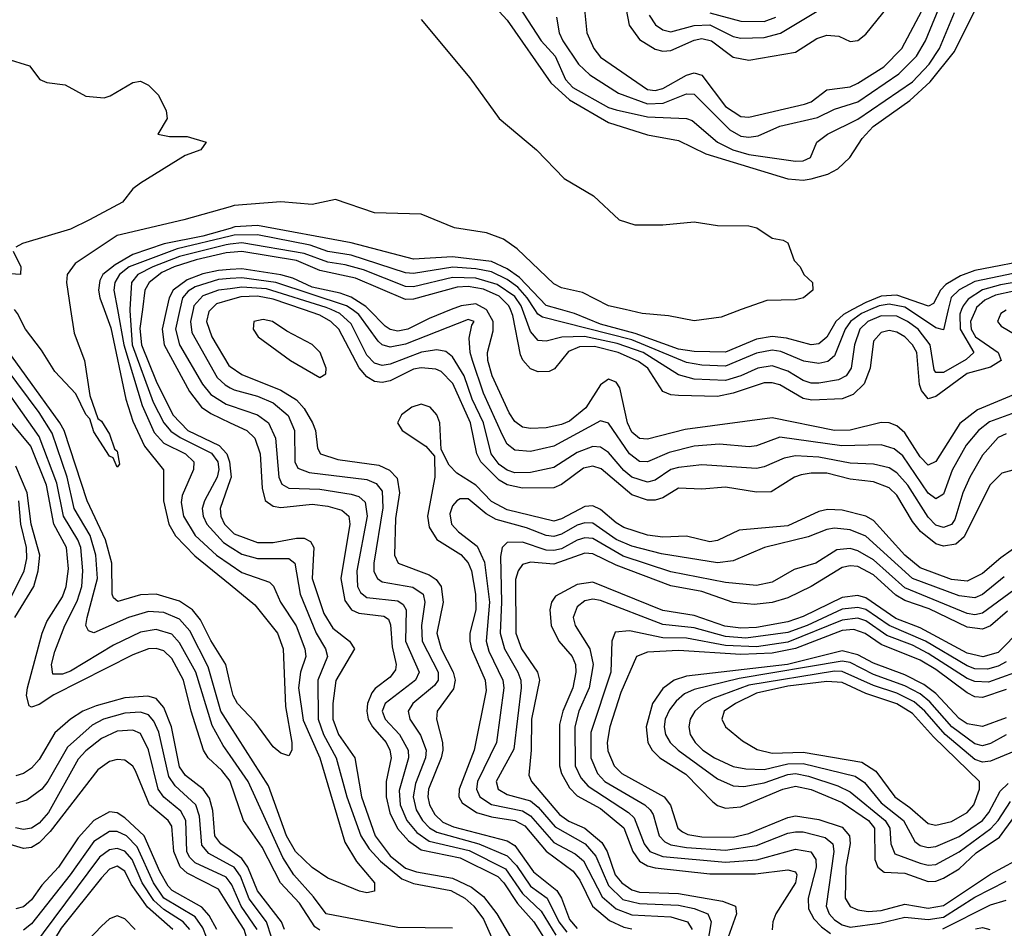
# Model space of a CAD drawing. Header units: inches. Extents: x 501365 to 657855, y 482276 to 547543.
# Tile 580 of 656: x 589460 to 591986, y 518413 to 520744. Entities that reach past the tile are written whole.
import ezdxf

# ---------------------------------------------------------------- set-up
doc = ezdxf.new("R2010")
doc.units = ezdxf.units.IN
doc.header["$MEASUREMENT"] = 0
for name, color, linetype in [('A5581', 7, 'Continuous'), ('A5582', 7, 'Continuous'), ('A5591', 7, 'Continuous'), ('A5592', 7, 'Continuous')]:
    doc.layers.add(name, color=color, linetype=linetype)

msp = doc.modelspace()

# ---------------------------------------------------------------- linework, layer by layer
at = {"layer": 'A5581', "color": 5}
for points, elevation in [([(590000, 519041.3), (589988.6, 519090), (589950, 519151.5), (589924.2, 519204.2), (589903.2, 519230), (589870, 519252.4), (589810, 519270.4), (589770, 519268.3), (589711.8, 519251.8), (589700.8, 519260.8), (589697.1, 519270), (589696.2, 519350), (589680.4, 519410), (589632.7, 519510), (589574, 519690), (589562.7, 519710), (589389.5, 519949.5), (589363.9, 519970), (589311.5, 520000)], 2120), ([(589590.6, 520000), (589599.8, 519939.8), (589625.9, 519870), (589640.2, 519780.2), (589660.7, 519720.7), (589670, 519713.8), (589690, 519680.9), (589702.9, 519642.8), (589710, 519636.9), (589716.4, 519603.6), (589710, 519595.6), (589699.6, 519619.6), (589690, 519624.6), (589650, 519686.5), (589639.9, 519719.9), (589630, 519730.8), (589604, 519784), (589550, 519841), (589516, 519896), (589474.7, 519950), (589454.8, 519990), (589446.3, 520000)], 2080), ([(589676.7, 520000), (589693.5, 519953.5), (589732, 519770), (589750, 519714.3), (589779.9, 519650), (589829, 519589), (589828.9, 519510), (589842.5, 519450), (589860, 519420), (589908.9, 519368.9), (590000, 519294.7)], 2120), ([(589710.5, 520000), (589726.7, 519910), (589774.1, 519754.1), (589804.9, 519684.9), (589830, 519657.7), (589885.4, 519630), (589906.3, 519610), (589905.9, 519590), (589876.4, 519523.6), (589874.3, 519505.7), (589879.8, 519470), (589910, 519421), (589965.1, 519370), (590000, 519346.1)], 2140), ([(589742.6, 520000), (589742.4, 519997.6), (589748.2, 519910), (589802.7, 519762.7), (589829.5, 519709.5), (589848.1, 519688.1), (589871.8, 519671.8), (589951.7, 519631.7), (589968.2, 519610), (589970.8, 519590), (589966.6, 519570), (589934.4, 519510), (589928.3, 519490), (589930.7, 519470), (589939.9, 519450), (589982.5, 519402.5), (590000, 519391.5)], 2160), ([(589774.6, 520000), (589768.1, 519951.9), (589772.2, 519910), (589810, 519816.8), (589852.8, 519730), (589891.2, 519690), (589971.7, 519651.7), (589991.5, 519630), (589998.4, 519610), (590000, 519593.5)], 2180), ([(589836.6, 520000), (589825.7, 519950), (589830.6, 519910), (589895.9, 519790), (589926.3, 519750), (589950, 519733.8), (590000, 519710.1)], 2220), ([(589870.8, 520000), (589859.5, 519950), (589869.6, 519910), (589928.8, 519808.8), (589950, 519782.6), (589990, 519757.4), (590000, 519754)], 2240), ([(589904.7, 520000), (589897.7, 519970), (589901.2, 519941.2), (589966.2, 519826.2), (589987, 519807), (590000, 519799.7)], 2260), ([(589950.1, 520000), (589945, 519995), (589939.3, 519970), (589952.5, 519930), (589996.7, 519856.7), (590000, 519854.4)], 2280), ([(590000, 518932.7), (589976.2, 518970), (589943.4, 519083.4), (589896.4, 519176.4), (589870, 519206.4), (589830, 519223), (589790, 519225.7), (589739.2, 519210), (589650, 519170.9), (589636.2, 519176.2), (589629.9, 519189.9), (589633.5, 519210), (589659.9, 519310), (589655.7, 519370), (589640.5, 519420.5), (589599.9, 519490), (589581.4, 519570), (589543.1, 519683.1), (589510, 519736.4), (589367.1, 519927.1)], 2140), ([(590000, 518856.6), (589982.2, 518882.2), (589953.6, 518933.6), (589911.8, 519070), (589870, 519145.6), (589850, 519167.7), (589810, 519180), (589770, 519172.5), (589700.7, 519139.3), (589590, 519072.8), (589570, 519064.6), (589545.2, 519065.2), (589541.7, 519090), (589550, 519123.2), (589576.2, 519190), (589607.6, 519252.4), (589619.5, 519290), (589622.3, 519330), (589616.6, 519390), (589609, 519410), (589572.2, 519470), (589555, 519555), (589510, 519675), (589354.7, 519894.7)], 2160), ([(590000, 518790.2), (589978.1, 518818.1), (589943.8, 518850), (589931.6, 518870), (589899.6, 518970), (589880.5, 519050), (589850, 519105), (589830, 519124.9), (589810, 519131.2), (589790, 519129.7), (589750, 519114.8), (589547.6, 519012.4), (589510, 518987.2), (589490, 518980.1), (589484.2, 518984.2), (589477.2, 519010), (589479.9, 519030), (589517.3, 519170), (589530, 519199.9), (589570, 519263.7), (589579.6, 519290), (589584.8, 519335.2), (589579.7, 519390), (589547.4, 519450), (589528.6, 519550), (589488.2, 519650), (589439.3, 519710)], 2180), ([(589447.3, 519210), (589495.9, 519290), (589507.8, 519330), (589511.3, 519370), (589489.1, 519450), (589479.3, 519530), (589450, 519598.5)], 2220), ([(590000, 519563.6), (589974.3, 519490), (589976.2, 519470), (589985.3, 519450), (590000, 519435)], 2180), ([(589422, 519230), (589471.1, 519330), (589478.2, 519361.8), (589477.3, 519390), (589463.3, 519450), (589457.4, 519510)], 2240), ([(590000, 518613.3), (589975.7, 518630), (589960.4, 518650), (589955, 518715), (589946.8, 518746.8), (589930.9, 518770), (589885.4, 518805.4), (589870, 518827.7), (589849.4, 518930), (589830, 518979.5), (589810, 519002.4), (589788.3, 519008.3), (589730, 519004.5), (589655.9, 518984.1), (589622.1, 518970), (589590, 518949.9), (589550, 518914.5), (589510, 518846.4), (589490, 518824.2), (589470, 518810.3), (589450, 518804.1)], 2220), ([(590000, 518575.5), (589945.4, 518605.4), (589926.8, 518626.8), (589920.8, 518700.8), (589912, 518730), (589858.8, 518778.8), (589842.2, 518802.2), (589816.6, 518916.6), (589804.5, 518944.5), (589790, 518960.4), (589770, 518967.5), (589730, 518964.6), (589675.3, 518950), (589645.5, 518934.5), (589582.6, 518877.4), (589532.6, 518790), (589516.5, 518770), (589478.5, 518741.5), (589450, 518733.5)], 2240), ([(590000, 518530.5), (589990, 518544.7), (589910, 518580.8), (589895.5, 518595.5), (589888.7, 518610), (589886.3, 518690), (589873.5, 518713.5), (589829.7, 518749.7), (589815.5, 518770), (589790, 518870.6), (589770, 518912.7), (589750, 518921.5), (589710, 518918.4), (589670, 518899.8), (589630, 518868.3), (589610, 518846.8), (589533.6, 518710), (589510, 518683.2), (589490, 518670.2), (589470, 518666.6), (589449.2, 518670.8)], 2260), ([(590000, 518465.8), (589970, 518513.1), (589890, 518554.2), (589871.2, 518571.2), (589855.2, 518610), (589850, 518675.4), (589841.1, 518690), (589793.2, 518730), (589757, 518817), (589750, 518829.3), (589730, 518844.3), (589710, 518846.5), (589690, 518840.6), (589660.3, 518819.7), (589538.3, 518661.7), (589510, 518632.7), (589490, 518620.1), (589470, 518617.9), (589370, 518647.5)], 2280), ([(589965.3, 518410), (589945.8, 518445.8), (589927, 518467), (589850.8, 518510), (589840.8, 518520.8), (589819.1, 518559.1), (589779.7, 518650), (589730, 518696.6), (589710, 518709.7), (589690, 518711.6), (589650, 518689.7), (589610, 518644.9), (589559.7, 518570), (589516.7, 518523.4), (589490, 518485.9), (589470, 518467.9), (589450, 518463.2)], 2320), ([(589938.9, 518390), (589930, 518414.1), (589910, 518442.7), (589830, 518490.7), (589803, 518530), (589761.7, 518621.7), (589733.8, 518650), (589710, 518661.3), (589690, 518661.3), (589650, 518635.9), (589589.2, 518550), (589490, 518425), (589470, 518408.1)], 2340), ([(589896.4, 518410), (589879.3, 518430), (589830, 518461.2), (589804.2, 518484.2), (589774, 518530), (589748.8, 518590), (589730, 518611.4), (589710, 518618.2), (589690, 518614.7), (589664.7, 518595.3), (589490, 518361)], 2360), ([(589852.8, 518410), (589787.7, 518467.7), (589746.1, 518526.1), (589730, 518560.1), (589710, 518572.8), (589690, 518564.9), (589670, 518542.4), (589566.8, 518413.2), (589510, 518320.6)], 2380), ([(589756.4, 518410), (589730, 518437), (589710, 518445), (589690, 518437.5), (589670, 518418.8), (589616.7, 518363.3)], 2420)]:
    msp.add_lwpolyline(points, dxfattribs=dict(at, elevation=elevation))
at = {"layer": 'A5582', "color": 5}
for points, elevation in [([(589424.5, 520644.5), (589485.4, 520625.4), (589512, 520590), (589530, 520582.8), (589576.8, 520576.8), (589630, 520548), (589676.6, 520543.4), (589691.9, 520548.1), (589750, 520582.8), (589770, 520586), (589790, 520576), (589816, 520550), (589836, 520510), (589838, 520490), (589814, 520450), (589844, 520444), (589890, 520444), (589938, 520430), (589924.7, 520410), (589884.2, 520395.8), (589770, 520324.2), (589750.5, 520310), (589723.9, 520276.1), (589638.8, 520230), (589590, 520206.2), (589466.8, 520170), (589450, 520160.7)], 2060), ([(590000, 520264), (589880.9, 520230), (589709.6, 520190.4), (589601.9, 520118.1), (589581.4, 520090), (589579.9, 520070), (589590.6, 520000)], 2080), ([(590000, 520208.6), (589930, 520188.4), (589831, 520169), (589750, 520141.3), (589704.7, 520115.3), (589673.4, 520090), (589665.3, 520074.7), (589662.3, 520050), (589665.9, 520030), (589676.7, 520000)], 2120), ([(590000, 520188.7), (589864.2, 520155.8), (589741, 520110), (589716.1, 520090), (589703.7, 520070), (589701.5, 520050), (589710.5, 520000)], 2140), ([(590000, 520167.8), (589990, 520166.6), (589870, 520136.3), (589801.4, 520110), (589763.4, 520090), (589746.9, 520070), (589742.6, 520000)], 2160), ([(589443.1, 520150), (589463, 520110), (589462, 520090), (589410, 520094)], 2060), ([(590000, 520146.4), (589990, 520145.5), (589912.6, 520127.4), (589856, 520110), (589825, 520095), (589791.9, 520070), (589781.3, 520050), (589774.6, 520000)], 2180), ([(590000, 520102.6), (589970, 520100.5), (589930, 520092), (589890, 520076.7), (589853.8, 520050), (589843.2, 520030), (589836.6, 520000)], 2220), ([(590000, 520079.6), (589970, 520077.2), (589910, 520058.8), (589892.3, 520047.7), (589877.7, 520030), (589870.8, 520000)], 2240), ([(590000, 520053.8), (589970, 520049.8), (589930, 520035.4), (589907.1, 520010), (589904.7, 520000)], 2260), ([(590000, 520024.8), (589965.1, 520014.8), (589950.1, 520000)], 2280)]:
    msp.add_lwpolyline(points, dxfattribs=dict(at, elevation=elevation))
at = {"layer": 'A5591', "color": 5}
for points, elevation in [([(592070, 519605.7), (591979.5, 519580.5), (591948.6, 519550), (591882.7, 519417.3), (591861.2, 519398.8), (591830, 519393.2), (591810, 519399.6), (591770.8, 519430.8), (591750, 519456.7), (591710, 519524.3), (591690, 519543), (591650, 519558), (591590, 519565.1), (591530, 519580.3), (591490, 519580.9), (591464.1, 519575.9), (591447.4, 519570), (591387.7, 519532.3), (591350, 519531.9), (591270, 519544.8), (591210, 519539.5), (591150, 519542.1), (591110, 519517.5), (591090, 519511.1), (591070, 519511.5), (591030, 519524.8), (590951.6, 519591.6), (590930, 519598.6), (590906.5, 519593.5), (590850, 519551.5), (590830, 519543), (590750, 519541.8), (590710, 519551), (590690, 519562.4), (590643, 519610), (590632.6, 519630), (590616.5, 519710), (590570.9, 519810.9), (590541, 519841), (590527.7, 519847.7), (590490, 519851.2), (590470, 519847.1), (590410, 519817.2), (590390, 519813.3), (590370, 519816.1), (590350, 519828), (590330.4, 519850.4), (590278.6, 519950), (590258.5, 519970), (590230, 519985.7), (590188.2, 520000)], 2280), ([(591990, 519681.7), (591970, 519671.9), (591930, 519626.6), (591897.3, 519570), (591879.4, 519530), (591858.4, 519461.6), (591850, 519448.5), (591830, 519441.4), (591810, 519447.5), (591790, 519467.8), (591737.8, 519550), (591710, 519581.5), (591690, 519594.5), (591650, 519603.7), (591590, 519606.6), (591510, 519621.4), (591450, 519624.7), (591420.8, 519619.3), (591370, 519596.5), (591350, 519592.8), (591210, 519601.9), (591150, 519595.2), (591130, 519589.9), (591090, 519563), (591070, 519557.5), (591030, 519570.4), (591010, 519587.1), (590970, 519634), (590950, 519647.4), (590930, 519649.4), (590890, 519633.6), (590830, 519595.5), (590770, 519582.2), (590730, 519581.8), (590710, 519588.2), (590690, 519603), (590669.2, 519630), (590650.1, 519710), (590621, 519770), (590600.4, 519830), (590570, 519879.1), (590553, 519893), (590530, 519896.6), (590490.7, 519890.7), (590410, 519860), (590390, 519857.1), (590370, 519862.5), (590350, 519883.4), (590310, 519963.5), (590281.4, 519990), (590259, 520000)], 2260), ([(592070, 519757.1), (591947.5, 519712.5), (591919, 519690), (591888, 519652), (591851.7, 519588.3), (591830, 519526.8), (591810, 519514.6), (591790, 519529.6), (591724.9, 519624.9), (591702.7, 519642.7), (591670, 519653.7), (591569, 519651), (591410, 519673.1), (591350, 519650.7), (591331.5, 519648.5), (591254.8, 519654.8), (591190, 519650.2), (591126.1, 519633.9), (591070, 519609.9), (591050, 519610.5), (591024.2, 519630), (590970, 519708.5), (590950, 519714.5), (590830, 519649.7), (590770, 519636.2), (590730, 519639.6), (590710, 519655.4), (590698.2, 519678.2), (590650, 519786.2), (590621.2, 519870), (590615.1, 519890), (590613, 519927), (590619.4, 519960.6), (590625.4, 519970), (590610, 519974.7), (590450, 519911.7), (590410, 519903.7), (590390, 519909.6), (590379.2, 519919.2), (590330, 519987.5), (590312.5, 520000)], 2240), ([(590567.1, 520000), (590510, 519977.2), (590455.6, 519950), (590430, 519945.1), (590410, 519948.8), (590397.6, 519957.6), (590355.8, 520000)], 2220), ([(592029.9, 519790.1), (591917.2, 519742.8), (591871.9, 519708.1), (591810, 519610.9), (591790, 519601.1), (591770, 519622.9), (591730, 519684.2), (591710, 519701.9), (591690, 519709.9), (591670, 519710.8), (591590, 519690.7), (591550, 519690.2), (591390, 519722.3), (591167.3, 519692.7), (591070, 519668), (591050, 519669.6), (591030, 519686.1), (591019.2, 519710), (590999.4, 519799.4), (590990, 519813.9), (590970, 519821.7), (590950, 519807.6), (590911.8, 519748.2), (590870, 519714.4), (590850, 519705.3), (590810, 519696.8), (590770, 519694.9), (590750, 519698.7), (590730, 519712.9), (590715.4, 519735.4), (590672.3, 519830), (590660.6, 519870), (590660, 519890), (590674.5, 519945.5), (590674.6, 519970), (590658.6, 519998.6), (590656.1, 520000)], 2220), ([(591912.2, 520000), (591899.2, 519970), (591900.4, 519950), (591911.5, 519930), (591969.5, 519890), (591977.2, 519870), (591950, 519852.1), (591890, 519836.1), (591810, 519777.4), (591790, 519770.9), (591772.9, 519792.9), (591767.8, 519807.8), (591761.4, 519890), (591750.2, 519910), (591730, 519930.4), (591710, 519942.1), (591690, 519946.4), (591670, 519941.3), (591650, 519918.8), (591641.8, 519850), (591626.2, 519810), (591597.5, 519782.5), (591570, 519771.3), (591491.8, 519768.2), (591470, 519772.2), (591410, 519806.8), (591390, 519812.6), (591370, 519812.3), (591290, 519785.7), (591250, 519777.4), (591150, 519779.8), (591130, 519781.7), (591110, 519790), (591071.2, 519850), (591047.4, 519867.4), (590994.8, 519890), (590934.5, 519905.5), (590895.6, 519904.4), (590867.6, 519892.4), (590831.7, 519848.3), (590818.4, 519841.6), (590790, 519840.8), (590770, 519848.6), (590750.2, 519870.2), (590744.2, 519884.2), (590724.7, 519984.7), (590718.6, 520000)], 2180), ([(591876.1, 520000), (591871.8, 519988.2), (591872.7, 519950), (591907.7, 519890), (591887.8, 519872.2), (591830, 519838.8), (591810, 519838.8), (591805.4, 519845.4), (591795.3, 519910), (591764.2, 519950), (591737.6, 519970), (591710, 519982.9), (591670, 519984.4), (591635.1, 519970), (591614.6, 519950), (591600.9, 519910), (591592.5, 519850), (591579.5, 519830), (591560, 519820), (591510, 519811.7), (591490, 519811.8), (591470, 519818.6), (591430, 519842), (591390, 519856), (591353.5, 519850), (591310, 519830), (591270, 519818.3), (591190, 519821.4), (591150, 519833), (591059.6, 519890), (590992.9, 519912.9), (590908.9, 519931.1), (590850.4, 519929.6), (590810, 519919.1), (590790, 519921.1), (590770, 519943.7), (590749.6, 520000)], 2160), ([(591642, 520000), (591619.5, 519990), (591591.4, 519970), (591577.3, 519950), (591550, 519881.8), (591532.6, 519867.4), (591510, 519862), (591471.7, 519868.3), (591412.7, 519892.7), (591390, 519896.3), (591350, 519888.2), (591270, 519855.2), (591210, 519857.6), (591170, 519864.6), (591030, 519922.6), (590800.6, 519980.6), (590788.8, 519988.8), (590781.5, 520000)], 2140), ([(591595.9, 520000), (591572.7, 519987.3), (591553.4, 519970), (591530, 519929.2), (591510, 519912.2), (591490, 519910), (591426.8, 519926.8), (591390, 519931.2), (591350, 519924.5), (591270, 519891.2), (591190, 519892.8), (591150, 519898.7), (591038.9, 519938.9), (590950, 519962.5), (590883.4, 519990), (590847.5, 520000)], 2120), ([(591310.6, 520000), (591258.9, 519981.1), (591190, 519971.6), (591123.8, 519983.8), (591057, 519990), (591012.9, 520000)], 2080), ([(591841.9, 520000), (591830, 519948.4), (591810, 519953.8), (591739.5, 520000)], 2140), ([(591990, 519998.3), (591977, 519990), (591968.3, 519970), (591977.9, 519957.9), (592065.6, 519905.6)], 2220), ([(590000, 519854.4), (590030, 519833.7), (590130, 519793.7), (590170, 519769), (590190, 519746.9), (590211.3, 519710), (590218.9, 519690), (590224.3, 519644.4), (590231.6, 519630), (590275.8, 519615.8), (590380.9, 519600.9), (590408.6, 519588.6), (590428, 519568), (590434.5, 519530), (590424.3, 519464.3), (590421.1, 519370), (590430.8, 519350), (590510, 519320.2), (590528.2, 519308.2), (590541.4, 519290), (590546.3, 519250), (590530, 519170), (590540.7, 519130), (590572.1, 519070), (590577, 519050), (590572.7, 519027.3), (590530.7, 518970), (590529.1, 518950), (590544.3, 518890), (590545.1, 518870), (590541.1, 518850), (590508.9, 518770), (590507.2, 518750), (590511.2, 518730), (590524.8, 518704.8), (590545.5, 518685.5), (590573, 518673), (590710, 518637.5), (590730, 518625.6), (590778.3, 518558.2), (590837.8, 518510), (590850, 518490), (590870, 518435.7), (590890, 518412.2)], 2280), ([(590000, 519799.7), (590010, 519794.1), (590070, 519778.3), (590110, 519761.4), (590148.9, 519728.9), (590165.2, 519690), (590165.9, 519610), (590173.8, 519593.8), (590202.4, 519582.4), (590350, 519564), (590374.3, 519554.3), (590390, 519534.8), (590391.5, 519491.5), (590368.2, 519350), (590368.7, 519328.7), (590378.2, 519310), (590390, 519301.9), (590468.2, 519288.2), (590494.9, 519270), (590499.4, 519250), (590490.9, 519190), (590492.6, 519150), (590533.6, 519070), (590533.3, 519050), (590524.3, 519035.7), (590468.6, 518990), (590456.2, 518970), (590460.7, 518950), (590488.3, 518908.3), (590502.2, 518870), (590500.6, 518850), (590475.3, 518784.7), (590469.1, 518750), (590477.1, 518717.1), (590492.9, 518690), (590511.1, 518671.1), (590530, 518659.5), (590638.1, 518630), (590710, 518598.9), (590733.9, 518573.9), (590770, 518520.9), (590813.2, 518490), (590842.9, 518430), (590863.2, 518403.2)], 2260), ([(590000, 519754), (590070.2, 519730.2), (590097.9, 519710), (590116.5, 519670), (590124.4, 519570), (590132.4, 519552.4), (590150, 519541.8), (590230, 519539.2), (590310, 519526.4), (590330, 519520.7), (590346.3, 519506.3), (590351.4, 519470), (590324.9, 519330), (590326.7, 519290), (590334.6, 519274.6), (590350, 519261.7), (590430, 519253.2), (590443.8, 519243.8), (590451, 519230), (590450, 519150), (590484.5, 519070), (590475.4, 519050), (590397.3, 518990), (590389.6, 518970), (590397.2, 518950), (590434.5, 518910), (590456.3, 518870), (590457.7, 518850), (590433.1, 518766.9), (590436.1, 518730), (590452.7, 518690), (590479, 518659), (590510, 518636.9), (590612.6, 518612.6), (590705.8, 518565.8), (590750, 518502.8), (590797.5, 518457.5), (590835.4, 518395.4)], 2240), ([(592030, 519400.9), (591976.6, 519363.4), (591930, 519323.2), (591890, 519303.7), (591850, 519307.9), (591770, 519337.5), (591730, 519370), (591650, 519458.8), (591630, 519470.2), (591570, 519485.3), (591532.3, 519487.7), (591510, 519482.5), (591430, 519445.7), (591305.6, 519434.4), (591250, 519408), (591230, 519404.1), (591170, 519418.6), (591110, 519416.2), (591070, 519421.4), (591010, 519441.5), (590990, 519452.9), (590950, 519487.7), (590930, 519496.7), (590910, 519495.5), (590850, 519463.5), (590830, 519457.4), (590710, 519486.2), (590670, 519507.9), (590630, 519549.6), (590580.9, 519580.9), (590561.3, 519601.3), (590541.2, 519641.2), (590537.4, 519710), (590530, 519730.4), (590513, 519750), (590490, 519757.9), (590465.8, 519750), (590439.6, 519730), (590429.4, 519710), (590441.1, 519690), (590501.9, 519650), (590524.2, 519624.2), (590525.2, 519570), (590506.4, 519470), (590510, 519442.5), (590530.4, 519410.4), (590591.8, 519371.8), (590610.7, 519350.7), (590618.7, 519330), (590628.8, 519270), (590630, 519230), (590614.4, 519170), (590614.4, 519150), (590618.5, 519130), (590654.2, 519050), (590656.9, 519023.1), (590625.6, 518870), (590587.2, 518770), (590586.7, 518750), (590594.9, 518734.9), (590631.8, 518710), (590670, 518699), (590730, 518689.6), (590755.9, 518675.9), (590810, 518611.1), (590880, 518560), (590896.7, 518536.7), (590928.9, 518470), (590973.1, 518433.1), (591010, 518415.9), (591030, 518411.9)], 2320), ([(590000, 519710.1), (590042.5, 519690), (590063.4, 519670), (590076.6, 519630), (590082.3, 519542.3), (590090, 519510.1), (590110, 519495.7), (590130, 519492.4), (590210, 519500.9), (590250, 519496.1), (590285.9, 519485.9), (590304.1, 519470), (590306.6, 519450), (590284, 519310), (590294.4, 519254.4), (590311.3, 519230), (590330, 519221.1), (590394.2, 519214.2), (590406.1, 519206.1), (590411.4, 519191.4), (590415.4, 519135.4), (590425.9, 519090), (590423.7, 519076.3), (590410, 519056.9), (590371.7, 519028.3), (590363.1, 519016.9), (590352.2, 518990), (590350.2, 518970), (590354.1, 518950), (590364.7, 518930), (590399.6, 518890), (590409.3, 518870), (590412.5, 518850), (590400.4, 518790), (590399.7, 518750), (590409.6, 518709.6), (590429.2, 518669.2), (590457.5, 518637.5), (590490, 518614.4), (590590, 518593.9), (590686.3, 518546.3), (590702.1, 518530), (590737, 518477), (590778.8, 518430), (590814.2, 518374.2)], 2220), ([(590000, 519593.5), (590002.2, 519570), (590000, 519563.6)], 2180), ([(591985.6, 519314.4), (591930, 519269.2), (591910, 519260.7), (591870, 519265.6), (591750, 519310.7), (591630, 519419.2), (591590, 519435.6), (591550, 519439.4), (591530, 519435.9), (591482.7, 519417.3), (591370.3, 519389.7), (591290, 519355.6), (591249.8, 519350.2), (591105.9, 519374.1), (591030, 519393.4), (590990, 519410.8), (590930, 519452.3), (590910, 519453.6), (590890, 519447.1), (590850, 519424.2), (590830, 519418.3), (590810, 519420.3), (590760.3, 519440.3), (590682, 519462), (590656.1, 519476.1), (590610, 519514.8), (590590, 519515), (590581.6, 519510), (590570, 519496.5), (590563.4, 519476.6), (590567.3, 519450), (590585.9, 519430), (590633.2, 519393.2), (590652, 519352), (590665, 519250), (590656.1, 519150), (590663.6, 519123.6), (590699.2, 519050), (590702.2, 519030), (590682.9, 518890), (590634, 518790), (590632.1, 518770), (590640.4, 518750), (590670.3, 518730.3), (590750, 518714.8), (590770, 518701.9), (590830, 518633.5), (590884.4, 518604.4), (590906, 518586), (590954.2, 518494.2), (590990, 518463.1), (591030, 518447.8), (591130, 518442.5), (591173, 518430), (591185.3, 518410)], 2340), ([(590000, 519435), (590010, 519424.8), (590070, 519402.6), (590110, 519402.4), (590170, 519413.8), (590190, 519413.5), (590205.7, 519405.7), (590214.5, 519390), (590210.6, 519310), (590240.5, 519220.5), (590262.9, 519182.9), (590306, 519150), (590318.9, 519130), (590271.2, 519048.8), (590263.1, 518990), (590263.1, 518950), (590278.1, 518910), (590319.4, 518850), (590336.8, 518750), (590371.8, 518650), (590410, 518599.2), (590450, 518567.8), (590477.7, 518557.7), (590570, 518541.6), (590618.5, 518518.5), (590650, 518494.6), (590683.6, 518450), (590745.3, 518345.3)], 2180), ([(592010, 519280.2), (591930, 519221.8), (591910, 519217.6), (591890, 519220.6), (591730, 519286.8), (591650, 519358), (591610, 519381.8), (591590, 519387.6), (591556.2, 519383.8), (591502.5, 519350), (591446.8, 519333.2), (591390, 519300.7), (591350, 519292.7), (591270, 519299.8), (591130, 519327.9), (591007.9, 519367.9), (590930, 519412.6), (590910, 519414.7), (590890, 519408.6), (590850, 519386.9), (590830, 519382), (590810, 519383.5), (590750, 519403.8), (590710, 519402.5), (590697.7, 519390), (590693.1, 519366.9), (590696, 519250), (590692.4, 519170), (590703.6, 519130), (590737.7, 519070), (590745.1, 519050), (590746.2, 519030), (590727.6, 518872.4), (590682.5, 518790), (590687.2, 518770), (590710, 518756.6), (590770, 518740), (590790, 518723.6), (590833.5, 518673.5), (590910.2, 518630.2), (590938, 518598), (590970, 518523.3), (591007.2, 518487.2), (591050, 518476.6), (591150, 518472.2), (591190, 518463.5), (591225.1, 518450), (591233.9, 518430), (591223.4, 518370)], 2360), ([(590000, 519391.5), (590030, 519372.7), (590070, 519361.4), (590150, 519361.5), (590165.4, 519350), (590179.4, 519270), (590220.3, 519170), (590244.7, 519130), (590249.5, 519110), (590224.9, 519050), (590225.5, 518950), (590238.9, 518910), (590271.6, 518850), (590298.7, 518750), (590335.4, 518650), (590356.6, 518616.6), (590385.1, 518585.1), (590440, 518540.1), (590470, 518527.8), (590566.3, 518510), (590602, 518490), (590625.2, 518470), (590650, 518436.5), (590670, 518390.2)], 2160), ([(591993.4, 519226.6), (591950, 519189.1), (591930, 519180.6), (591890, 519185.7), (591792.5, 519232.5), (591730, 519254.3), (591707.4, 519267.4), (591650, 519319.7), (591610, 519340.9), (591590, 519343.2), (591570, 519338.7), (591490, 519289.8), (591430, 519261.2), (591390, 519249), (591344, 519244), (591290, 519248.6), (591210, 519277.3), (591130, 519291.2), (590990, 519344.9), (590930, 519374.1), (590910, 519375.5), (590830, 519347.1), (590770, 519352.4), (590750, 519346), (590738.7, 519330), (590732.1, 519307.9), (590732.3, 519170), (590747.2, 519130), (590787.9, 519070), (590793.1, 519050), (590772.4, 518950), (590772.3, 518870), (590766.3, 518806.3), (590772.9, 518790), (590845, 518705), (590868.3, 518688.2), (590910, 518669.8), (590952.9, 518632.9), (590966.6, 518610), (590987.7, 518550), (591004.3, 518530), (591030, 518511.7), (591050, 518506.1), (591150, 518502.5), (591262.4, 518482.4), (591296.1, 518470), (591299, 518450), (591277.5, 518390)], 2380), ([(590000, 519346.1), (590030, 519325.5), (590100.8, 519300.8), (590110.6, 519290.6), (590129.4, 519249.4), (590168.8, 519188.8), (590191.7, 519130), (590194.1, 519110), (590180.7, 519070), (590175.5, 519030), (590187.2, 518947.2), (590230, 518850), (590294, 518634), (590324.3, 518584.3), (590370.1, 518530), (590370, 518508.7), (590350, 518503.7), (590332, 518508), (590250, 518541.5), (590210, 518568.7), (590167.8, 518610), (590144.6, 518650), (590098.4, 518778.4), (590000, 518932.7)], 2140), ([(590000, 519294.7), (590063.2, 519243.2), (590121, 519170), (590135.5, 519130), (590142, 518982), (590158.4, 518890), (590157.7, 518870), (590150, 518855.8), (590130, 518862.5), (590110, 518878.4), (590063, 518943), (590018.5, 518990), (590007.4, 519010), (590000, 519041.3)], 2120), ([(592030, 519181.5), (591970, 519120.6), (591930.9, 519109.1), (591890, 519119.3), (591770, 519183.8), (591707.5, 519207.5), (591630, 519260.8), (591610, 519266.7), (591570, 519261.5), (591470, 519212.9), (591430, 519199.2), (591350, 519185.1), (591310, 519182.7), (591268.5, 519188.5), (591190, 519215.2), (591110, 519228.3), (590930, 519301.3), (590890, 519294.8), (590834.5, 519265.5), (590824.5, 519250), (590820.2, 519230), (590823.4, 519190), (590843.2, 519150), (590877.3, 519110), (590885.3, 519090), (590886.8, 519070), (590878.4, 519030), (590852.8, 518970), (590844.4, 518935.6), (590844.8, 518830), (590849.6, 518810), (590870, 518773.7), (590890, 518753.1), (590950, 518720.6), (591010, 518670.9), (591032.8, 518610), (591050, 518585), (591070, 518573), (591090, 518568.1), (591230, 518553.2), (591347.5, 518552.5), (591430, 518563.2), (591450, 518558), (591453.8, 518550), (591450.3, 518530), (591399.8, 518450), (591391.9, 518430), (591390, 518409)], 2420), ([(591990, 519096.8), (591970, 519085.4), (591942.3, 519077.7), (591910, 519079), (591890, 519086.2), (591783, 519150), (591690, 519189.7), (591630, 519230.6), (591610, 519236.4), (591570, 519231.4), (591479.9, 519190), (591430, 519172.3), (591322.8, 519157.2), (591270, 519161.8), (591190, 519184.2), (591110, 519192.6), (590950, 519253.9), (590930, 519257.1), (590910, 519253.5), (590890, 519237.8), (590879.9, 519210), (590884.8, 519190), (590922.5, 519130), (590931.2, 519090), (590920.8, 519030), (590894.6, 518970), (590883.7, 518930), (590885.2, 518830), (590899.5, 518799.5), (590917.8, 518777.8), (591021.9, 518710), (591036.3, 518696.3), (591061.4, 518630), (591076, 518610), (591110, 518597.3), (591270, 518582.9), (591350.9, 518589.1), (591450, 518616.3), (591489.1, 518609.1), (591502.1, 518590), (591502.8, 518570), (591482.6, 518490), (591483.1, 518463.1), (591497.2, 518437.2), (591517, 518417), (591539.9, 518399.9)], 2440), ([(592011.3, 519068.7), (591944.6, 519044.6), (591910, 519046.1), (591890, 519054.2), (591790, 519118.3), (591750, 519139.3), (591684.5, 519164.5), (591630, 519201.7), (591610, 519208.6), (591570, 519203.9), (591430, 519147.2), (591350, 519135.2), (591270, 519138.5), (591170, 519157), (591110, 519157.8), (591024.1, 519175.9), (590987.5, 519172.5), (590979.1, 519150), (590976.2, 519070), (590924.8, 518915.2), (590924.6, 518850), (590941.7, 518810), (590960.7, 518790), (591063.3, 518730), (591077, 518717), (591084.9, 518704.9), (591100.5, 518650), (591114.7, 518634.7), (591130, 518627.6), (591170, 518620.4), (591270, 518613.9), (591350, 518625.8), (591430, 518657.1), (591450, 518660.9), (591470, 518660.2), (591526, 518646), (591545.8, 518630), (591548.3, 518610), (591528.6, 518470), (591536.5, 518450), (591550, 518434.5), (591570, 518421.7), (591590, 518416.2), (591666.3, 518426.3), (591730, 518441.8), (591790, 518435.3), (591830, 518441.7), (591910, 518492.7), (591990, 518534.2)], 2460), ([(591990, 519025.3), (591930, 519005.2), (591910, 519006.7), (591890, 519017.2), (591810, 519077.2), (591770, 519100.8), (591670, 519141), (591629, 519169), (591599.3, 519179.3), (591570, 519176.8), (591450, 519131.2), (591390, 519119.3), (591310, 519115.3), (591150, 519126), (591070, 519121.3), (591042.5, 519110), (591002.1, 519017.9), (590974.1, 518930), (590967.3, 518890), (590968.7, 518868.7), (590984.7, 518830), (591004.5, 518810), (591113.1, 518750), (591129.3, 518729.3), (591148.2, 518670), (591160.5, 518660.5), (591173.8, 518653.8), (591210, 518647.6), (591290, 518647.2), (591330, 518656), (591430, 518697.7), (591450, 518701.3), (591510, 518692.4), (591570, 518672.2), (591588.8, 518650), (591590.3, 518630.3), (591579, 518570), (591577.3, 518490), (591590, 518468.9), (591610, 518460.2), (591636.3, 518456.3), (591670, 518458.5), (591730, 518474.7), (591790, 518464.8), (591830, 518471.4), (591950, 518552), (592013.7, 518586.3)], 2480), ([(591990, 518953.1), (591930, 518930.4), (591890, 518937.5), (591870, 518951.6), (591810, 519015.7), (591778.9, 519038.9), (591730, 519063.5), (591650, 519092.9), (591610, 519114.6), (591570, 519124.7), (591429.8, 519090.2), (591170, 519060), (591138.4, 519050), (591110, 519028.5), (591083, 518990), (591066.7, 518930), (591071.5, 518890), (591082, 518870), (591102, 518850), (591168.9, 518808.9), (591237.7, 518737.7), (591250, 518727.8), (591270, 518721.2), (591310, 518724.4), (591417.1, 518770), (591450, 518777.9), (591490, 518769.5), (591570, 518736.1), (591637.4, 518690), (591652.8, 518670), (591653.8, 518590), (591661, 518570), (591677.4, 518557.4), (591730, 518554.2), (591790, 518532.8), (591810, 518534.1), (591830, 518541.7), (591870, 518565.9), (591913.6, 518606.4), (591973.3, 518646.7), (592010, 518697)], 2520), ([(591990, 518909), (591950, 518886.9), (591930, 518881.1), (591910, 518886.5), (591850.6, 518930), (591794.4, 518994.4), (591770, 519014.2), (591730, 519035.5), (591650, 519064.5), (591590, 519094.6), (591570, 519098.7), (591305.7, 519054.3), (591190, 519025.3), (591165.6, 519014.4), (591143.9, 518996.1), (591126.6, 518973.4), (591116, 518950), (591112.8, 518930), (591116.9, 518910), (591128.9, 518890), (591149.1, 518870), (591250, 518796.9), (591290, 518778.3), (591317.2, 518777.2), (591370, 518786), (591430, 518807.3), (591450, 518810), (591483.7, 518803.7), (591558.8, 518778.8), (591590, 518762.9), (591679.9, 518690), (591691.8, 518670), (591694.2, 518630), (591704.5, 518604.5), (591770, 518580.2), (591790, 518575.3), (591810, 518577), (591870, 518609.2), (591950.8, 518669.2), (591970.2, 518689.8), (592001.8, 518738.2)], 2540), ([(592010, 518866.8), (591950, 518841.9), (591930, 518839.5), (591910, 518845.7), (591833.6, 518910), (591782.1, 518970), (591754.2, 518994.2), (591710, 519016.6), (591650, 519036.1), (591570, 519072), (591550, 519072.3), (591330, 519036.6), (591237.7, 519002.3), (591214.1, 518990), (591192.1, 518970), (591180.1, 518950), (591176.5, 518930), (591180.1, 518910), (591192.3, 518890), (591212.6, 518870), (591242.5, 518850), (591290, 518828.4), (591322.5, 518822.5), (591370, 518820.3), (591430, 518834.8), (591470, 518836.2), (591603.4, 518803.4), (591627, 518787), (591670, 518734.8), (591727.3, 518690), (591755.9, 518635.9), (591770, 518625.9), (591790, 518620.7), (591810, 518623.2), (591870, 518648.7), (591930, 518689.7), (591946, 518710), (591975, 518765), (591995.8, 518784.2)], 2560), ([(590570, 518413.1), (590430, 518414.8), (590246.3, 518450), (590214, 518494), (590163.6, 518550), (590134.7, 518594.7), (590046.3, 518790), (590000, 518856.6)], 2160), ([(590230, 518408.7), (590217, 518417), (590177.6, 518477.6), (590129.2, 518530), (590081.6, 518621.6), (590034.1, 518690), (590000.2, 518790), (590000, 518790.2)], 2180), ([(590138.9, 518410), (590131.4, 518430), (590070, 518509.4), (590045.6, 518570), (590030, 518592.6), (590000, 518613.3)], 2220), ([(590106.2, 518390), (590093.2, 518430), (590048.9, 518488.9), (590026.5, 518546.5), (590010, 518570), (590000, 518575.5)], 2240), ([(590068.7, 518410), (590028.3, 518470), (590004.3, 518524.4), (590000, 518530.5)], 2260), ([(591828.2, 518411.8), (591950, 518473.2), (591990, 518485.1)], 2440), ([(590000, 518238.5), (590042.3, 518370), (590042, 518390), (590035.4, 518410), (590000, 518465.8)], 2280), ([(591911.6, 518411.6), (591930, 518415.3), (591948.1, 518410)], 2420)]:
    msp.add_lwpolyline(points, dxfattribs=dict(at, elevation=elevation))
for points, elevation in [([(590084.9, 519975.1), (590061, 519970), (590058.6, 519950), (590071.9, 519930), (590154.3, 519870), (590230, 519826.4), (590245, 519835.1), (590246.3, 519850), (590230.7, 519890), (590210, 519910.9), (590145, 519945), (590108.1, 519970)], 2320), ([(591530, 519046.5), (591430, 519034.4), (591350, 519016.5), (591296.2, 518990), (591267.3, 518970), (591261, 518950), (591270.1, 518930), (591313.6, 518893.6), (591352, 518872), (591390, 518862.3), (591470, 518865), (591619.7, 518839.7), (591656, 518816), (591704.6, 518750), (591743.3, 518723.3), (591790, 518681.8), (591810, 518678), (591850, 518686.8), (591890.1, 518709.9), (591907.5, 518730), (591922.3, 518770), (591921.6, 518790), (591804.1, 518904.1), (591750, 518964.2), (591710, 518988.6), (591630, 519015), (591570, 519043.5)], 2580)]:
    msp.add_lwpolyline(points, close=True, dxfattribs=dict(at, elevation=elevation))
at = {"layer": 'A5592', "color": 5}
for points, elevation in [([(590648.7, 520810), (590710, 520742.4), (590822.2, 520582.2), (590870, 520538.2), (590970, 520480.4), (591070, 520448.8), (591150, 520433.8), (591219.8, 520399.8), (591430, 520335.2), (591470, 520332.1), (591490, 520335.2), (591532.5, 520347.5), (591558.8, 520361.3), (591589.6, 520390), (591621, 520439), (591649.3, 520470), (591743.6, 520536.4), (591795.6, 520584.4), (591858, 520662), (591950, 520848.5)], 2120), ([(590707.2, 520830), (590797.8, 520690), (590833.1, 520650), (590859.9, 520590), (590879.2, 520570), (590970, 520518.3), (590990, 520512.5), (591070, 520494.5), (591170, 520490.7), (591185.3, 520485.3), (591250.1, 520430), (591289.6, 520410), (591330, 520398.4), (591450, 520380.5), (591470, 520382), (591488.3, 520390), (591504.6, 520430), (591532.1, 520450), (591610, 520488.4), (591750, 520584.7), (591792.7, 520630), (591819.4, 520670), (591857.8, 520762.2)], 2140), ([(590836.6, 520750), (590843.8, 520710), (590853, 520690), (590893, 520630), (590922, 520602), (590995.7, 520555.7), (591070, 520528.1), (591110.7, 520529.3), (591170, 520553.9), (591190, 520552.5), (591281.6, 520461.6), (591310, 520445.3), (591330, 520442.1), (591354, 520446), (591410, 520470.9), (591506.7, 520493.3), (591550, 520514.1), (591610, 520533.3), (591715.3, 520604.7), (591760.6, 520650), (591783.2, 520690), (591830, 520802.5)], 2160), ([(591015.4, 520770), (591023.5, 520730), (591050, 520693.2), (591090, 520667.9), (591110, 520663.1), (591130, 520664.5), (591190, 520691.6), (591210, 520695.7), (591234.8, 520690), (591290, 520648), (591330, 520640.1), (591450, 520660.5), (591504.6, 520695.4), (591530, 520703.9), (591561.2, 520701.2), (591590, 520688.1), (591610, 520690.1), (591630, 520706.5), (591703, 520797)], 2220), ([(590909, 520770), (590914.8, 520710), (590932.7, 520670), (590950, 520647.3), (591070, 520564.8), (591090, 520562.4), (591110, 520567.2), (591170, 520601.3), (591190, 520607.3), (591210, 520601.6), (591270, 520521.4), (591310, 520495.1), (591330, 520493.7), (591473, 520527), (591490, 520533.5), (591530, 520563.8), (591590, 520571.8), (591610, 520580.6), (591676.9, 520623.1), (591722.5, 520670), (591773.8, 520766.2)], 2180), ([(591075, 520755), (591090.7, 520730.7), (591110, 520717.4), (591130, 520712.3), (591190, 520728.5), (591230, 520730.2), (591290, 520700.3), (591310, 520696), (591370, 520698), (591411.1, 520708.9), (591510, 520768.1)], 2240), ([(591230, 520761.7), (591310, 520740.4), (591370, 520739.1), (591399.5, 520750)], 2260), ([(590490, 520744.2), (590614.4, 520594.4), (590690.1, 520490.1), (590786, 520410), (590856.7, 520336.7), (590932.1, 520292.1), (590998, 520230), (591037.5, 520217.5), (591110, 520217.2), (591190, 520224.9), (591250, 520215.8), (591330, 520215.4), (591350.5, 520210), (591390, 520183.8), (591418.5, 520178.5), (591430, 520171.3), (591446.4, 520126.4), (591462, 520110), (591471.3, 520090), (591493.4, 520070), (591494, 520050), (591470.4, 520030), (591450, 520025.5), (591376.1, 520023.9), (591310.6, 520000)], 2080), ([(591012.9, 520000), (590970.3, 520009.7), (590903.8, 520043.8), (590850, 520055.6), (590830, 520066.2), (590735.8, 520155.8), (590701.1, 520181.1), (590657.5, 520197.5), (590575.1, 520210), (590490, 520244.9), (590370, 520248.7), (590270, 520282.2), (590210, 520269.6), (590130, 520276.5), (590010, 520266.9), (590000, 520264)], 2080), ([(593431, 520000), (593350, 520050.4), (593270, 520113.7), (593213.5, 520193.5), (593170, 520236.9), (593150, 520250.4), (593130, 520255.1), (593030, 520255.8), (592921.8, 520281.8), (592890, 520285.3), (592830, 520276.3), (592710, 520235.5), (592630, 520216.1), (592450, 520161.6), (592350, 520143.5), (592290, 520122.5), (592070, 520105.3), (591910, 520072.2), (591869.4, 520050.6), (591849.1, 520030.9), (591841.9, 520000)], 2140), ([(593325.4, 520000), (593310, 520008.1), (593219.5, 520070), (593192.8, 520090), (593136, 520156), (593112.4, 520172.4), (592981.7, 520221.7), (592890, 520244.6), (592850, 520243.7), (592710, 520201), (592630, 520188.4), (592550, 520157.4), (592470, 520135), (592370, 520123.2), (592290, 520095.2), (592190, 520092.1), (592070, 520080.2), (591976, 520064), (591930, 520050.5), (591893.2, 520026.8), (591879.7, 520010), (591876.1, 520000)], 2160), ([(590847.5, 520000), (590810.4, 520010.4), (590742.1, 520082.1), (590710, 520105.1), (590670, 520123.5), (590570, 520135.8), (590470, 520129.2), (590310, 520171.6), (590070, 520216.3), (590012.1, 520212.1), (590000, 520208.6)], 2120), ([(590781.5, 520000), (590762, 520030), (590737.5, 520057.4), (590710, 520077.5), (590670, 520096.8), (590630, 520105.1), (590571.3, 520108.7), (590470, 520092.6), (590450, 520094.9), (590310, 520140.2), (590250, 520149.5), (590205.1, 520165.1), (590070, 520191.6), (590010, 520191.1), (590000, 520188.7)], 2140), ([(593246.9, 520000), (593170, 520054.3), (593090, 520132.8), (592970, 520188), (592904.8, 520204.8), (592850, 520208), (592690, 520166.9), (592630, 520161.2), (592550, 520124.4), (592456.6, 520103.4), (592370, 520097), (592290, 520068.4), (592190, 520069), (592010, 520047.8), (591963.1, 520036.9), (591935.8, 520024.3), (591914.6, 520005.4), (591912.2, 520000)], 2180), ([(590749.6, 520000), (590746, 520010), (590730, 520033.8), (590684.7, 520064.7), (590630, 520080.5), (590570, 520082.2), (590470, 520058.7), (590450, 520059.4), (590341.8, 520101.8), (590295.2, 520115.2), (590250, 520121.8), (590190, 520144), (590030, 520171.4), (590000, 520167.8)], 2160), ([(590718.6, 520000), (590714.5, 520010), (590690, 520034.3), (590650, 520052.7), (590610, 520059), (590582.4, 520057.6), (590470, 520027.1), (590450, 520026.5), (590321, 520081), (590230, 520100.4), (590170, 520126), (590030, 520149), (590000, 520146.4)], 2180), ([(592070, 520130.9), (591910, 520100.3), (591873.3, 520086.7), (591835.5, 520064.5), (591821.6, 520050), (591804.1, 520016), (591791.4, 520008.6), (591710, 520037.6), (591670, 520034.4), (591630, 520018.7), (591595.9, 520000)], 2120), ([(590355.8, 520000), (590347.9, 520007.9), (590310, 520032), (590282.4, 520042.4), (590210, 520058.1), (590160.7, 520080.7), (590129.5, 520089.5), (590030, 520104.6), (590000, 520102.6)], 2220), ([(590312.5, 520000), (590298.5, 520010), (590117.1, 520070), (590030, 520081.9), (590000, 520079.6)], 2240), ([(590259, 520000), (590245.9, 520005.9), (590093.2, 520053.2), (590030, 520057.8), (590000, 520053.8)], 2260), ([(590188.2, 520000), (590110, 520026.6), (590070, 520034.8), (590027.4, 520032.6), (590000, 520024.8)], 2280), ([(590656.1, 520000), (590630, 520015.1), (590592.1, 520010), (590567.1, 520000)], 2220), ([(591739.5, 520000), (591730, 520006.3), (591690, 520014.3), (591664.5, 520010), (591642, 520000)], 2140)]:
    msp.add_lwpolyline(points, dxfattribs=dict(at, elevation=elevation))

doc.saveas('drawing.dxf')
